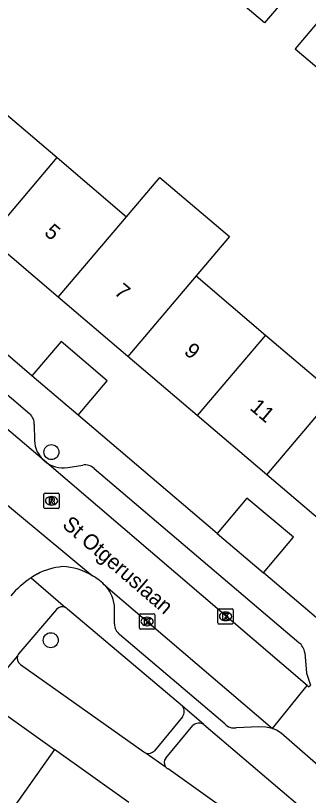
# Model space of a CAD drawing. Extents: x 162532 to 163264, y 381233 to 382042.
# Drawn here: x 163135 to 163154.2, y 381618.1 to 381669.1 of the extents above; entities that cross this region are included whole.
import ezdxf

# ---------------------------------------------------------------- set-up
doc = ezdxf.new("R2010")
doc.units = 0
for name, color, linetype in [('IMGEO_Boom', 7, 'Continuous'), ('IMGEO_Groenvoorziening', 7, 'Continuous'), ('IMGEO_Kolk', 7, 'Continuous'), ('IMGEO_Openbare_ruimte_label', 7, 'Continuous'), ('IMGEO_Pand', 7, 'Continuous'), ('IMGEO_Pand_nummerreeks', 7, 'Continuous'), ('IMGEO_Rijbaan_lokaal_open', 7, 'Continuous'), ('IMGEO_Rioolput', 7, 'Continuous'), ('IMGEO_Voetpad_open', 7, 'Continuous')]:
    doc.layers.add(name, color=color, linetype=linetype)

msp = doc.modelspace()

# ---------------------------------------------------------------- linework, layer by layer
at = {"layer": 'IMGEO_Boom'}
for centre in [(163137.387, 381640.561), (163137.345, 381628.27)]:
    msp.add_circle(centre, 0.489, dxfattribs=at)
at = {"layer": 'IMGEO_Groenvoorziening'}
for points in [[(163139.137, 381642.985), (163141.043, 381645.229), (163138.017, 381647.799), (163136.111, 381645.555)], [(163151.263, 381632.684), (163153.232, 381635.003), (163150.184, 381637.546), (163148.238, 381635.254)]]:
    msp.add_lwpolyline(points, dxfattribs=at)
at = {"layer": 'IMGEO_Kolk'}
for p, q in [((163148.285, 381629.404), (163148.285, 381630.256)), ((163148.36, 381630.33), (163149.212, 381630.33)), ((163148.773, 381630.11), (163148.798, 381630.11)), ((163149.286, 381630.256), (163149.286, 381629.404)), ((163143.148, 381629.068), (163143.148, 381629.92)), ((163143.223, 381629.994), (163144.075, 381629.994)), ((163143.636, 381629.774), (163143.661, 381629.774)), ((163144.149, 381629.92), (163144.149, 381629.068)), ((163143.659, 381629.214), (163143.634, 381629.214)), ((163149.212, 381629.33), (163148.36, 381629.33)), ((163148.796, 381629.55), (163148.771, 381629.55)), ((163144.075, 381628.994), (163143.223, 381628.994))]:
    msp.add_line(p, q, dxfattribs=at)
for points in [[(163148.285, 381629.404), (163148.285, 381630.256)], [(163148.36, 381630.33), (163149.212, 381630.33)], [(163149.286, 381630.256), (163149.286, 381629.404)], [(163143.148, 381629.068), (163143.148, 381629.92)], [(163143.223, 381629.994), (163144.075, 381629.994)], [(163143.469, 381629.694), (163143.592, 381629.694), (163143.592, 381629.543), (163143.722, 381629.694), (163143.886, 381629.694), (163143.74, 381629.543), (163143.893, 381629.294), (163143.741, 381629.294), (163143.656, 381629.458), (163143.592, 381629.391), (163143.592, 381629.294), (163143.469, 381629.294), (163143.469, 381629.694)], [(163144.149, 381629.92), (163144.149, 381629.068)], [(163148.606, 381630.03), (163148.729, 381630.03), (163148.729, 381629.879), (163148.859, 381630.03), (163149.023, 381630.03), (163148.877, 381629.879), (163149.03, 381629.63), (163148.878, 381629.63), (163148.793, 381629.794), (163148.729, 381629.727), (163148.729, 381629.63), (163148.606, 381629.63), (163148.606, 381630.03)], [(163149.212, 381629.33), (163148.36, 381629.33)], [(163144.075, 381628.994), (163143.223, 381628.994)]]:
    msp.add_lwpolyline(points, dxfattribs=at)
for centre, start, end in [((163148.362, 381630.254), 91.552, 178.448), ((163148.362, 381630.254), 91.552, 178.448), ((163149.21, 381630.254), 1.552, 88.448), ((163149.21, 381630.254), 1.552, 88.448), ((163143.225, 381629.918), 91.552, 178.448), ((163143.225, 381629.918), 91.552, 178.448), ((163144.073, 381629.918), 1.552, 88.448), ((163144.073, 381629.918), 1.552, 88.448), ((163143.225, 381629.07), 181.552, 268.448), ((163143.225, 381629.07), 181.552, 268.448), ((163144.073, 381629.07), 271.552, 358.448), ((163144.073, 381629.07), 271.552, 358.448), ((163148.362, 381629.406), 181.552, 268.448), ((163148.362, 381629.406), 181.552, 268.448), ((163149.21, 381629.406), 271.552, 358.448), ((163149.21, 381629.406), 271.552, 358.448)]:
    msp.add_arc(centre, 0.0765, start, end, dxfattribs=at)
for centre, major_axis, ratio, start_param, end_param in [((163148.772, 381629.83), (-0.387, 0.002), 0.722429, 4.712389, 7.853982), ((163148.797, 381629.83), (-0.39, 0.002), 0.717154, 1.570796, 4.712389), ((163143.635, 381629.494), (-0.387, 0.002), 0.722429, 4.712389, 7.853982), ((163143.66, 381629.494), (-0.39, 0.002), 0.717154, 1.570796, 4.712389)]:
    msp.add_ellipse(centre, major_axis=major_axis, ratio=ratio, start_param=start_param, end_param=end_param, dxfattribs=at)
at = {"layer": 'IMGEO_Pand'}
for points in [[(163153.012, 381670.586), (163151.33, 381668.605), (163144.22, 381674.618), (163145.907, 381676.604)], [(163155.023, 381668.883), (163153.342, 381666.904), (163156.896, 381663.899)], [(163133.212, 381663.677), (163137.76, 381659.81)], [(163133.289, 381654.544), (163137.76, 381659.81)], [(163137.76, 381659.81), (163142.309, 381655.943)], [(163142.309, 381655.943), (163144.491, 381658.512), (163149.039, 381654.645), (163146.857, 381652.076)], [(163137.838, 381650.678), (163142.309, 381655.943)], [(163137.838, 381650.678), (163133.289, 381654.544)], [(163146.857, 381652.076), (163142.387, 381646.812)], [(163146.857, 381652.076), (163151.406, 381648.209)], [(163142.387, 381646.812), (163137.838, 381650.678)], [(163151.406, 381648.209), (163146.937, 381642.946)], [(163151.406, 381648.209), (163155.954, 381644.343)], [(163146.937, 381642.946), (163142.387, 381646.812)], [(163151.486, 381639.08), (163155.954, 381644.343)], [(163151.486, 381639.08), (163146.937, 381642.946)], [(163156.035, 381635.214), (163151.486, 381639.08)], [(163132.827, 381624.514), (163137.588, 381621.124)], [(163137.588, 381621.124), (163133.581, 381615.483)], [(163142.452, 381617.661), (163137.588, 381621.124)]]:
    msp.add_lwpolyline(points, dxfattribs=at)
at = {"layer": 'IMGEO_Rijbaan_lokaal_open'}
for points in [[(163136.925, 381639.983), (163117.413, 381656.545)], [(163154.129, 381625.302), (163136.925, 381639.983)], [(163131.922, 381639.226), (163140.086, 381632.485)], [(163140.942, 381631.797), (163151.866, 381622.506)], [(163151.866, 381622.506), (163154.129, 381625.302)], [(163154.129, 381625.302), (163154.207, 381625.235), (163154.343, 381625.343)], [(163155.947, 381618.976), (163155.878, 381619.093), (163155.719, 381619.322), (163152.423, 381622.195), (163152.117, 381622.4), (163151.866, 381622.506)]]:
    msp.add_lwpolyline(points, dxfattribs=at)
for centre, radius, start, end in [((163138.433, 381628.916), 4.173, 94.4676, 118.1225), ((163137.949, 381628.947), 4.133, 58.8749, 87.801), ((163139.757, 381626.806), 6.66, 123.7686, 139.1241), ((163139.511, 381627.21), 6.189, 119.4791, 123.9535), ((163137.974, 381628.981), 4.092, 43.4974, 58.9222)]:
    msp.add_arc(centre, radius, start, end, dxfattribs=at)
at = {"layer": 'IMGEO_Rioolput'}
for p, q in [((163136.897, 381636.952), (163136.897, 381637.804)), ((163136.972, 381637.878), (163137.824, 381637.878)), ((163137.898, 381637.804), (163137.898, 381636.952)), ((163137.385, 381637.658), (163137.41, 381637.658)), ((163137.824, 381636.878), (163136.972, 381636.878)), ((163137.408, 381637.098), (163137.383, 381637.098))]:
    msp.add_line(p, q, dxfattribs=at)
for points in [[(163136.897, 381636.952), (163136.897, 381637.804)], [(163136.972, 381637.878), (163137.824, 381637.878)], [(163137.898, 381637.804), (163137.898, 381636.952)], [(163137.486, 381637.576), (163137.234, 381637.578), (163137.234, 381637.178)], [(163137.234, 381637.178), (163137.358, 381637.178), (163137.358, 381637.34), (163137.369, 381637.34)], [(163137.412, 381637.497), (163137.358, 381637.497), (163137.358, 381637.416)], [(163137.358, 381637.416), (163137.41, 381637.416)], [(163137.416, 381637.311), (163137.487, 381637.178), (163137.627, 381637.178), (163137.562, 381637.304)], [(163137.824, 381636.878), (163136.972, 381636.878)]]:
    msp.add_lwpolyline(points, dxfattribs=at)
for centre, radius, start, end in [((163136.974, 381637.802), 0.0765, 91.552, 178.448), ((163136.974, 381637.802), 0.0765, 91.552, 178.448), ((163137.822, 381637.802), 0.0765, 1.552, 88.448), ((163137.822, 381637.802), 0.0765, 1.552, 88.448), ((163137.368, 381637.287), 0.0533, 26.0293, 88.6989), ((163137.394, 381637.605), 0.19, 274.7715, 282.9687), ((163137.418, 381637.401), 0.0964, 77.0061, 93.1865), ((163137.432, 381637.458), 0.0378, 276.6634, 79.6772), ((163137.485, 381637.466), 0.109, 350.3612, 89.416), ((163137.483, 381637.466), 0.112, 277.5842, 350.9817), ((163137.467, 381637.251), 0.108, 29.5134, 73.7905), ((163136.974, 381636.954), 0.0765, 181.552, 268.448), ((163136.974, 381636.954), 0.0765, 181.552, 268.448), ((163137.822, 381636.954), 0.0765, 271.552, 358.448), ((163137.822, 381636.954), 0.0765, 271.552, 358.448)]:
    msp.add_arc(centre, radius, start, end, dxfattribs=at)
for centre, major_axis, ratio, start_param, end_param in [((163137.384, 381637.378), (-0.387, 0.002), 0.722429, 4.712389, 7.853982), ((163137.409, 381637.378), (-0.39, 0.002), 0.717154, 1.570796, 4.712389)]:
    msp.add_ellipse(centre, major_axis=major_axis, ratio=ratio, start_param=start_param, end_param=end_param, dxfattribs=at)
at = {"layer": 'IMGEO_Voetpad_open'}
for points in [[(163120.655, 381656.119), (163135.974, 381643.057)], [(163136.111, 381645.555), (163133.063, 381648.145)], [(163139.137, 381642.985), (163136.111, 381645.555)], [(163148.238, 381635.254), (163139.137, 381642.985)], [(163136.259, 381642.37), (163136.277, 381641.324)], [(163138.456, 381639.559), (163139.438, 381639.719)], [(163140.185, 381639.494), (163153.579, 381628.124)], [(163148.238, 381635.254), (163151.263, 381632.684)], [(163157.339, 381627.523), (163151.263, 381632.684)], [(163136.055, 381632.343), (163138.312, 381630.408)], [(163137.726, 381630.282), (163135.259, 381627.393)], [(163145.957, 381623.954), (163138.441, 381630.305)], [(163141.516, 381629.337), (163141.524, 381630.345)], [(163148.742, 381622.799), (163141.841, 381628.646)], [(163135.176, 381627.258), (163132.827, 381624.514)], [(163153.965, 381627.453), (163154.089, 381626.115), (163154.343, 381625.343)], [(163135.372, 381626.689), (163143.427, 381620.979)], [(163147.367, 381622.758), (163145.957, 381623.954)], [(163145.956, 381623.266), (163144.128, 381621.046)], [(163144.871, 381620.554), (163146.644, 381622.703)], [(163147.367, 381622.758), (163153.507, 381617.545)], [(163151.866, 381622.506), (163151.417, 381622.599), (163150.97, 381622.618), (163149.469, 381622.545)], [(163143.584, 381620.901), (163144.835, 381620.029)], [(163151.596, 381615.186), (163145.035, 381619.863)]]:
    msp.add_lwpolyline(points, dxfattribs=at)
for centre, radius, start, end in [((163135.424, 381642.426), 0.837, 356.1405, 48.9215), ((163138.172, 381641.413), 1.897, 182.6756, 228.9061), ((163138.16, 381641.465), 1.929, 230.2, 278.8406), ((163139.569, 381638.801), 0.927, 48.3543, 98.1206), ((163139.366, 381630.323), 2.158, 0.5963, 43.0882), ((163138.093, 381630.001), 0.462, 61.6955, 142.5741), ((163138.08, 381629.985), 0.483, 41.5533, 61.2355), ((163142.418, 381629.339), 0.902, 180.156, 230.2222), ((163152.95, 381627.315), 1.025, 7.7181, 52.1021), ((163135.604, 381627.087), 0.461, 158.2365, 239.7775), ((163135.577, 381627.104), 0.43, 137.7876, 159.0447), ((163145.553, 381623.611), 0.53, 319.4627, 40.3707), ((163147.042, 381622.249), 0.604, 57.4731, 131.2273), ((163149.346, 381623.361), 0.825, 222.9237, 278.5594), ((163143.751, 381621.433), 0.558, 234.5391, 252.6231), ((163143.738, 381621.416), 0.538, 253.3595, 316.4902), ((163145.202, 381620.268), 0.438, 139.1367, 213.0179), ((163145.2, 381620.266), 0.435, 212.9428, 247.6718)]:
    msp.add_arc(centre, radius, start, end, dxfattribs=at)

# ---------------------------------------------------------------- texts
at = {"layer": 'IMGEO_Openbare_ruimte_label'}
msp.add_text('St Otgeruslaan', height=1, rotation=319.2993, dxfattribs=at).set_placement((163138.033, 381635.718))
at = {"layer": 'IMGEO_Pand_nummerreeks'}
for s, rotation, p in [('5', 319.642, (163136.862, 381654.815)), ('7', 319.6409, (163141.434, 381650.929)), ('9', 319.642, (163146.007, 381647.044)), ('11', 319.642, (163150.315, 381643.382))]:
    msp.add_text(s, height=1, rotation=rotation, dxfattribs=at).set_placement(p)

doc.saveas('drawing.dxf')
